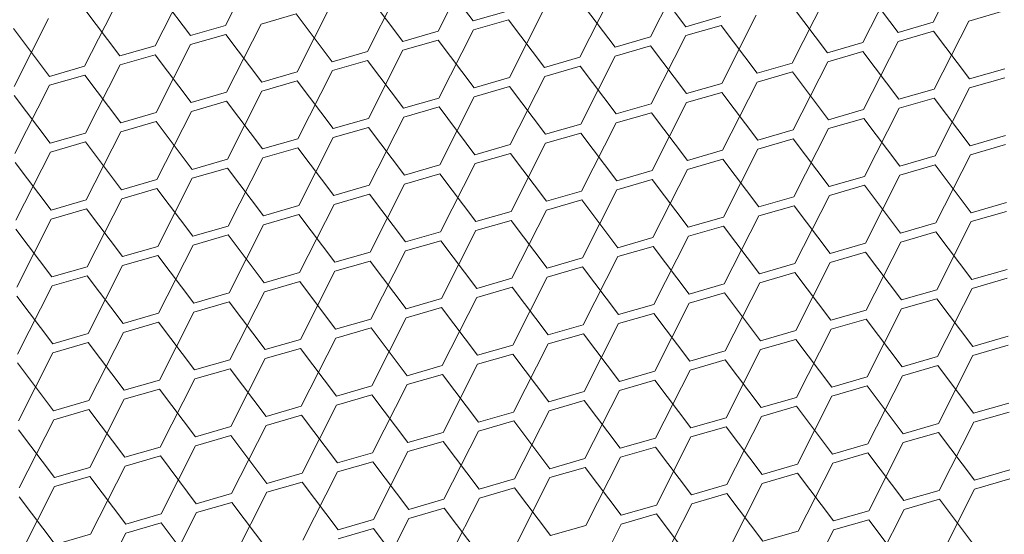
# Model space of a CAD drawing. Header units: millimetres. Extents: x 3925 to 5043, y -86 to 778.
# Tile 380 of 439: x 4920.77 to 4926.97, y 532.21 to 535.44. Entities that reach past the tile are written whole.
import ezdxf

# ---------------------------------------------------------------- set-up
doc = ezdxf.new("R2010")
doc.units = ezdxf.units.MM
doc.header["$LTSCALE"] = 46.255
doc.layers.add('H30K-DUST-FIDXF_CONTINUOUS_LINE', color=7, linetype='CONTINUOUS')

msp = doc.modelspace()

# ---------------------------------------------------------------- linework, layer by layer
at = {"layer": 'H30K-DUST-FIDXF_CONTINUOUS_LINE', "color": 7, "linetype": 'Continuous', "lineweight": 0}
for p, q in [((4926.5224, 535.4282), (4926.7397, 535.8568)), ((4922.0687, 535.4083), (4922.286, 535.837)), ((4923.4053, 535.3722), (4923.6226, 535.8008)), ((4923.6272, 535.4363), (4923.4007, 535.7367)), ((4924.742, 535.336), (4924.9593, 535.7647)), ((4926.0786, 535.2999), (4926.2959, 535.7286)), ((4921.6249, 535.28), (4921.8422, 535.7087)), ((4922.9616, 535.2439), (4923.1788, 535.6726)), ((4924.9639, 535.4002), (4924.7374, 535.7006)), ((4926.3005, 535.364), (4926.074, 535.6644)), ((4921.8468, 535.3442), (4921.6203, 535.6446)), ((4923.1835, 535.308), (4922.957, 535.6084)), ((4924.2982, 535.2078), (4924.5155, 535.6364)), ((4925.6349, 535.1716), (4925.8521, 535.6003)), ((4921.1812, 535.1518), (4921.3984, 535.5804)), ((4922.5178, 535.1156), (4922.7351, 535.5443)), ((4924.5201, 535.2719), (4924.2936, 535.5723)), ((4925.8568, 535.2358), (4925.6303, 535.5362)), ((4921.403, 535.2159), (4921.1765, 535.5163)), ((4922.5132, 535.4802), (4922.2913, 535.416)), ((4922.7397, 535.1798), (4922.5132, 535.4802)), ((4923.6272, 535.4363), (4923.8491, 535.5004)), ((4923.8545, 535.0795), (4924.0717, 535.5082)), ((4925.1911, 535.0434), (4925.4084, 535.472)), ((4926.9669, 535.5), (4926.745, 535.4359)), ((4920.7374, 535.0235), (4920.9547, 535.4522)), ((4921.8468, 535.3442), (4922.0687, 535.4083)), ((4922.074, 534.9874), (4922.2913, 535.416)), ((4923.8498, 535.444), (4923.6279, 535.3799)), ((4924.0763, 535.1436), (4923.8498, 535.444)), ((4924.9639, 535.4002), (4925.1858, 535.4643)), ((4925.1865, 535.4079), (4924.9646, 535.3438)), ((4925.413, 535.1075), (4925.1865, 535.4079)), ((4926.3005, 535.364), (4926.5224, 535.4282)), ((4926.5277, 535.0072), (4926.745, 535.4359)), ((4920.9593, 535.0876), (4920.7328, 535.388)), ((4922.0694, 535.3519), (4921.8475, 535.2878)), ((4922.2959, 535.0515), (4922.0694, 535.3519)), ((4923.1835, 535.308), (4923.4053, 535.3722)), ((4923.4107, 534.9512), (4923.6279, 535.3799)), ((4924.7473, 534.9151), (4924.9646, 535.3438)), ((4926.5231, 535.3718), (4926.3012, 535.3076)), ((4926.7496, 535.0714), (4926.5231, 535.3718)), ((4921.6303, 534.8591), (4921.8475, 535.2878)), ((4923.4061, 535.3158), (4923.1842, 535.2516)), ((4923.6326, 535.0154), (4923.4061, 535.3158)), ((4924.5201, 535.2719), (4924.742, 535.336)), ((4925.8568, 535.2358), (4926.0786, 535.2999)), ((4926.084, 534.879), (4926.3012, 535.3076)), ((4921.403, 535.2159), (4921.6249, 535.28)), ((4921.6256, 535.2236), (4921.4038, 535.1595)), ((4921.8521, 534.9232), (4921.6256, 535.2236)), ((4922.7397, 535.1798), (4922.9616, 535.2439)), ((4922.9669, 534.823), (4923.1842, 535.2516)), ((4924.7427, 535.2796), (4924.5208, 535.2155)), ((4924.9692, 534.9792), (4924.7427, 535.2796)), ((4926.0794, 535.2435), (4925.8575, 535.1794)), ((4926.3059, 534.9431), (4926.0794, 535.2435)), ((4921.1865, 534.7308), (4921.4038, 535.1595)), ((4922.9623, 535.1875), (4922.7404, 535.1234)), ((4923.1888, 534.8871), (4922.9623, 535.1875)), ((4924.0763, 535.1436), (4924.2982, 535.2078)), ((4924.3036, 534.7868), (4924.5208, 535.2155)), ((4925.413, 535.1075), (4925.6349, 535.1716)), ((4925.6402, 534.7507), (4925.8575, 535.1794)), ((4920.9593, 535.0876), (4921.1812, 535.1518)), ((4921.1819, 535.0954), (4920.96, 535.0312)), ((4921.4084, 534.795), (4921.1819, 535.0954)), ((4922.2959, 535.0515), (4922.5178, 535.1156)), ((4922.5231, 534.6947), (4922.7404, 535.1234)), ((4924.2989, 535.1514), (4924.0771, 535.0872)), ((4924.5254, 534.851), (4924.2989, 535.1514)), ((4925.6356, 535.1152), (4925.4137, 535.0511)), ((4925.8621, 534.8148), (4925.6356, 535.1152)), ((4926.7496, 535.0714), (4926.9715, 535.1355)), ((4922.5185, 535.0592), (4922.2966, 534.9951)), ((4922.745, 534.7588), (4922.5185, 535.0592)), ((4923.6326, 535.0154), (4923.8545, 535.0795)), ((4923.8598, 534.6586), (4924.0771, 535.0872)), ((4924.9692, 534.9792), (4925.1911, 535.0434)), ((4925.1964, 534.6224), (4925.4137, 535.0511)), ((4926.9722, 535.0791), (4926.7503, 535.015)), ((4920.7427, 534.6026), (4920.96, 535.0312)), ((4921.8521, 534.9232), (4922.074, 534.9874)), ((4922.0794, 534.5664), (4922.2966, 534.9951)), ((4923.8552, 535.0231), (4923.6333, 534.959)), ((4924.0817, 534.7227), (4923.8552, 535.0231)), ((4925.1918, 534.987), (4924.9699, 534.9228)), ((4925.4183, 534.6866), (4925.1918, 534.987)), ((4926.3059, 534.9431), (4926.5277, 535.0072)), ((4926.5331, 534.5863), (4926.7503, 535.015)), ((4920.9646, 534.6667), (4920.7381, 534.9671)), ((4922.0747, 534.931), (4921.8529, 534.8668)), ((4922.3012, 534.6306), (4922.0747, 534.931)), ((4923.1888, 534.8871), (4923.4107, 534.9512)), ((4923.416, 534.5303), (4923.6333, 534.959)), ((4924.5254, 534.851), (4924.7473, 534.9151)), ((4924.7527, 534.4942), (4924.9699, 534.9228)), ((4926.5285, 534.9508), (4926.3066, 534.8867)), ((4926.755, 534.6504), (4926.5285, 534.9508)), ((4921.4084, 534.795), (4921.6303, 534.8591)), ((4921.6356, 534.4382), (4921.8529, 534.8668)), ((4923.4114, 534.8948), (4923.1895, 534.8307)), ((4923.6379, 534.5944), (4923.4114, 534.8948)), ((4924.748, 534.8587), (4924.5262, 534.7946)), ((4924.9745, 534.5583), (4924.748, 534.8587)), ((4925.8621, 534.8148), (4926.084, 534.879)), ((4926.0893, 534.458), (4926.3066, 534.8867)), ((4921.631, 534.8027), (4921.4091, 534.7386)), ((4921.8575, 534.5023), (4921.631, 534.8027)), ((4922.745, 534.7588), (4922.9669, 534.823)), ((4922.9722, 534.402), (4923.1895, 534.8307)), ((4924.0817, 534.7227), (4924.3036, 534.7868)), ((4924.3089, 534.3659), (4924.5262, 534.7946)), ((4926.0847, 534.8226), (4925.8628, 534.7584)), ((4926.3112, 534.5222), (4926.0847, 534.8226)), ((4920.9646, 534.6667), (4921.1865, 534.7308)), ((4921.1918, 534.3099), (4921.4091, 534.7386)), ((4922.9676, 534.7666), (4922.7457, 534.7025)), ((4923.1941, 534.4662), (4922.9676, 534.7666)), ((4924.3043, 534.7304), (4924.0824, 534.6663)), ((4924.5308, 534.43), (4924.3043, 534.7304)), ((4925.4183, 534.6866), (4925.6402, 534.7507)), ((4925.6455, 534.3298), (4925.8628, 534.7584)), ((4921.1872, 534.6745), (4920.9653, 534.6103)), ((4921.4137, 534.374), (4921.1872, 534.6745)), ((4922.3012, 534.6306), (4922.5231, 534.6947)), ((4922.5285, 534.2738), (4922.7457, 534.7025)), ((4923.8651, 534.2376), (4924.0824, 534.6663)), ((4925.6409, 534.6943), (4925.419, 534.6302)), ((4925.8674, 534.3939), (4925.6409, 534.6943)), ((4926.755, 534.6504), (4926.9768, 534.7146)), ((4920.748, 534.1816), (4920.9653, 534.6103)), ((4922.5238, 534.6383), (4922.302, 534.5742)), ((4922.7504, 534.3379), (4922.5238, 534.6383)), ((4923.6379, 534.5944), (4923.8598, 534.6586)), ((4923.8605, 534.6022), (4923.6386, 534.5381)), ((4924.087, 534.3018), (4923.8605, 534.6022)), ((4924.9745, 534.5583), (4925.1964, 534.6224)), ((4925.2018, 534.2015), (4925.419, 534.6302)), ((4926.9776, 534.6582), (4926.7557, 534.5941)), ((4920.9699, 534.2458), (4920.7434, 534.5462)), ((4921.8575, 534.5023), (4922.0794, 534.5664)), ((4922.0847, 534.1455), (4922.302, 534.5742)), ((4923.4213, 534.1094), (4923.6386, 534.5381)), ((4925.1971, 534.5661), (4924.9753, 534.5019)), ((4925.4236, 534.2656), (4925.1971, 534.5661)), ((4926.3112, 534.5222), (4926.5331, 534.5863)), ((4926.5384, 534.1654), (4926.7557, 534.5941)), ((4922.0801, 534.5101), (4921.8582, 534.4459)), ((4922.3066, 534.2096), (4922.0801, 534.5101)), ((4923.1941, 534.4662), (4923.416, 534.5303)), ((4924.5308, 534.43), (4924.7527, 534.4942)), ((4924.758, 534.0732), (4924.9753, 534.5019)), ((4926.5338, 534.5299), (4926.3119, 534.4658)), ((4926.7603, 534.2295), (4926.5338, 534.5299)), ((4921.4137, 534.374), (4921.6356, 534.4382)), ((4921.6409, 534.0173), (4921.8582, 534.4459)), ((4923.4167, 534.4739), (4923.1948, 534.4098)), ((4923.6432, 534.1735), (4923.4167, 534.4739)), ((4924.7534, 534.4378), (4924.5315, 534.3737)), ((4924.9799, 534.1374), (4924.7534, 534.4378)), ((4925.8674, 534.3939), (4926.0893, 534.458)), ((4926.0946, 534.0371), (4926.3119, 534.4658)), ((4921.6363, 534.3818), (4921.4144, 534.3177)), ((4921.8628, 534.0814), (4921.6363, 534.3818)), ((4922.7504, 534.3379), (4922.9722, 534.402)), ((4922.9776, 533.9811), (4923.1948, 534.4098)), ((4924.087, 534.3018), (4924.3089, 534.3659)), ((4924.3142, 533.945), (4924.5315, 534.3737)), ((4926.09, 534.4017), (4925.8681, 534.3375)), ((4926.3165, 534.1012), (4926.09, 534.4017)), ((4920.9699, 534.2458), (4921.1918, 534.3099)), ((4921.1972, 533.889), (4921.4144, 534.3177)), ((4922.973, 534.3457), (4922.7511, 534.2815)), ((4923.1995, 534.0453), (4922.973, 534.3457)), ((4924.3096, 534.3095), (4924.0877, 534.2454)), ((4924.5361, 534.0091), (4924.3096, 534.3095)), ((4925.4236, 534.2656), (4925.6455, 534.3298)), ((4925.6509, 533.9089), (4925.8681, 534.3375)), ((4926.7603, 534.2295), (4926.9822, 534.2936)), ((4921.1925, 534.2535), (4920.9706, 534.1894)), ((4921.419, 533.9531), (4921.1925, 534.2535)), ((4922.3066, 534.2096), (4922.5285, 534.2738)), ((4922.5338, 533.8529), (4922.7511, 534.2815)), ((4923.6432, 534.1735), (4923.8651, 534.2376)), ((4923.8704, 533.8167), (4924.0877, 534.2454)), ((4925.6462, 534.2734), (4925.4244, 534.2093)), ((4925.8727, 533.973), (4925.6462, 534.2734)), ((4926.9829, 534.2373), (4926.761, 534.1731)), ((4920.7534, 533.7607), (4920.9706, 534.1894)), ((4922.5292, 534.2174), (4922.3073, 534.1533)), ((4922.7557, 533.917), (4922.5292, 534.2174)), ((4923.8658, 534.1813), (4923.6439, 534.1171)), ((4924.0923, 533.8809), (4923.8658, 534.1813)), ((4924.9799, 534.1374), (4925.2018, 534.2015)), ((4925.2071, 533.7806), (4925.4244, 534.2093)), ((4926.5437, 533.7445), (4926.761, 534.1731)), ((4920.9753, 533.8249), (4920.7488, 534.1253)), ((4921.8628, 534.0814), (4922.0847, 534.1455)), ((4922.09, 533.7246), (4922.3073, 534.1533)), ((4923.1995, 534.0453), (4923.4213, 534.1094)), ((4923.4267, 533.6885), (4923.6439, 534.1171)), ((4925.2025, 534.1451), (4924.9806, 534.081)), ((4925.429, 533.8447), (4925.2025, 534.1451)), ((4926.3165, 534.1012), (4926.5384, 534.1654)), ((4926.5391, 534.109), (4926.3172, 534.0449)), ((4926.7656, 533.8086), (4926.5391, 534.109)), ((4922.0854, 534.0891), (4921.8635, 534.025)), ((4922.3119, 533.7887), (4922.0854, 534.0891)), ((4923.4221, 534.053), (4923.2002, 533.9889)), ((4923.6486, 533.7526), (4923.4221, 534.053)), ((4924.5361, 534.0091), (4924.758, 534.0732)), ((4924.7633, 533.6523), (4924.9806, 534.081)), ((4926.1, 533.6162), (4926.3172, 534.0449)), ((4921.419, 533.9531), (4921.6409, 534.0173)), ((4921.6463, 533.5963), (4921.8635, 534.025)), ((4922.7557, 533.917), (4922.9776, 533.9811)), ((4922.9829, 533.5602), (4923.2002, 533.9889)), ((4924.7587, 534.0169), (4924.5368, 533.9527)), ((4924.9852, 533.7165), (4924.7587, 534.0169)), ((4925.8727, 533.973), (4926.0946, 534.0371)), ((4926.0953, 533.9807), (4925.8735, 533.9166)), ((4926.3219, 533.6803), (4926.0953, 533.9807)), ((4921.6416, 533.9609), (4921.4198, 533.8967)), ((4921.8681, 533.6605), (4921.6416, 533.9609)), ((4922.9783, 533.9247), (4922.7564, 533.8606)), ((4923.2048, 533.6243), (4922.9783, 533.9247)), ((4924.0923, 533.8809), (4924.3142, 533.945)), ((4924.3195, 533.5241), (4924.5368, 533.9527)), ((4920.9753, 533.8249), (4921.1972, 533.889)), ((4921.2025, 533.4681), (4921.4198, 533.8967)), ((4922.5391, 533.4319), (4922.7564, 533.8606)), ((4924.3149, 533.8886), (4924.093, 533.8245)), ((4924.5414, 533.5882), (4924.3149, 533.8886)), ((4925.429, 533.8447), (4925.6509, 533.9089)), ((4925.6562, 533.4879), (4925.8735, 533.9166)), ((4926.7656, 533.8086), (4926.9875, 533.8727)), ((4921.1979, 533.8326), (4920.976, 533.7685)), ((4921.4244, 533.5322), (4921.1979, 533.8326)), ((4922.3119, 533.7887), (4922.5338, 533.8529)), ((4922.5345, 533.7965), (4922.3126, 533.7323)), ((4922.761, 533.4961), (4922.5345, 533.7965)), ((4923.6486, 533.7526), (4923.8704, 533.8167)), ((4923.8758, 533.3958), (4924.093, 533.8245)), ((4925.6516, 533.8525), (4925.4297, 533.7883)), ((4925.8781, 533.5521), (4925.6516, 533.8525)), ((4926.9882, 533.8163), (4926.7663, 533.7522)), ((4920.7587, 533.3398), (4920.976, 533.7685)), ((4922.0954, 533.3037), (4922.3126, 533.7323)), ((4923.8712, 533.7603), (4923.6493, 533.6962)), ((4924.0977, 533.4599), (4923.8712, 533.7603)), ((4924.9852, 533.7165), (4925.2071, 533.7806)), ((4925.2124, 533.3597), (4925.4297, 533.7883)), ((4926.3219, 533.6803), (4926.5437, 533.7445)), ((4926.5491, 533.3235), (4926.7663, 533.7522)), ((4920.9806, 533.4039), (4920.7541, 533.7043)), ((4921.8681, 533.6605), (4922.09, 533.7246)), ((4923.2048, 533.6243), (4923.4267, 533.6885)), ((4923.432, 533.2675), (4923.6493, 533.6962)), ((4925.2078, 533.7242), (4924.9859, 533.6601)), ((4925.4343, 533.4238), (4925.2078, 533.7242)), ((4926.5445, 533.6881), (4926.3226, 533.6239)), ((4926.771, 533.3877), (4926.5445, 533.6881)), ((4922.0907, 533.6682), (4921.8689, 533.6041)), ((4922.3172, 533.3678), (4922.0907, 533.6682)), ((4923.4274, 533.6321), (4923.2055, 533.5679)), ((4923.6539, 533.3317), (4923.4274, 533.6321)), ((4924.5414, 533.5882), (4924.7633, 533.6523)), ((4924.7687, 533.2314), (4924.9859, 533.6601)), ((4925.8781, 533.5521), (4926.1, 533.6162)), ((4926.1053, 533.1953), (4926.3226, 533.6239)), ((4921.4244, 533.5322), (4921.6463, 533.5963)), ((4921.6516, 533.1754), (4921.8689, 533.6041)), ((4922.761, 533.4961), (4922.9829, 533.5602)), ((4922.9882, 533.1393), (4923.2055, 533.5679)), ((4924.764, 533.5959), (4924.5421, 533.5318)), ((4924.9905, 533.2955), (4924.764, 533.5959)), ((4926.1007, 533.5598), (4925.8788, 533.4957)), ((4926.3272, 533.2594), (4926.1007, 533.5598)), ((4921.647, 533.5399), (4921.4251, 533.4758)), ((4921.8735, 533.2395), (4921.647, 533.5399)), ((4922.9836, 533.5038), (4922.7617, 533.4397)), ((4923.2101, 533.2034), (4922.9836, 533.5038)), ((4924.0977, 533.4599), (4924.3195, 533.5241)), ((4924.3249, 533.1031), (4924.5421, 533.5318)), ((4925.4343, 533.4238), (4925.6562, 533.4879)), ((4925.6615, 533.067), (4925.8788, 533.4957)), ((4920.9806, 533.4039), (4921.2025, 533.4681)), ((4921.2078, 533.0471), (4921.4251, 533.4758)), ((4922.3172, 533.3678), (4922.5391, 533.4319)), ((4922.5445, 533.011), (4922.7617, 533.4397)), ((4924.3203, 533.4677), (4924.0984, 533.4035)), ((4924.5468, 533.1673), (4924.3203, 533.4677)), ((4925.6569, 533.4315), (4925.435, 533.3674)), ((4925.8834, 533.1311), (4925.6569, 533.4315)), ((4926.771, 533.3877), (4926.9928, 533.4518)), ((4921.2032, 533.4117), (4920.9813, 533.3475)), ((4921.4297, 533.1113), (4921.2032, 533.4117)), ((4922.5398, 533.3755), (4922.318, 533.3114)), ((4922.7663, 533.0751), (4922.5398, 533.3755)), ((4923.6539, 533.3317), (4923.8758, 533.3958)), ((4923.8811, 532.9749), (4924.0984, 533.4035)), ((4925.2178, 532.9387), (4925.435, 533.3674)), ((4926.9936, 533.3954), (4926.7717, 533.3313)), ((4920.764, 532.9189), (4920.9813, 533.3475)), ((4921.8735, 533.2395), (4922.0954, 533.3037)), ((4922.1007, 532.8827), (4922.318, 533.3114)), ((4923.8765, 533.3394), (4923.6546, 533.2753)), ((4924.103, 533.039), (4923.8765, 533.3394)), ((4924.9905, 533.2955), (4925.2124, 533.3597)), ((4925.2131, 533.3033), (4924.9913, 533.2391)), ((4925.4396, 533.0029), (4925.2131, 533.3033)), ((4926.3272, 533.2594), (4926.5491, 533.3235)), ((4926.5544, 532.9026), (4926.7717, 533.3313)), ((4920.9859, 532.983), (4920.7594, 533.2834)), ((4922.0961, 533.2473), (4921.8742, 533.1831)), ((4922.3226, 532.9469), (4922.0961, 533.2473)), ((4923.2101, 533.2034), (4923.432, 533.2675)), ((4923.4373, 532.8466), (4923.6546, 533.2753)), ((4924.774, 532.8105), (4924.9913, 533.2391)), ((4926.5498, 533.2671), (4926.3279, 533.203)), ((4926.7763, 532.9667), (4926.5498, 533.2671)), ((4921.4297, 533.1113), (4921.6516, 533.1754)), ((4921.6569, 532.7545), (4921.8742, 533.1831)), ((4923.4327, 533.2111), (4923.2108, 533.147)), ((4923.6592, 532.9107), (4923.4327, 533.2111)), ((4924.5468, 533.1673), (4924.7687, 533.2314)), ((4924.7694, 533.175), (4924.5475, 533.1109)), ((4924.9959, 532.8746), (4924.7694, 533.175)), ((4925.8834, 533.1311), (4926.1053, 533.1953)), ((4926.1106, 532.7743), (4926.3279, 533.203)), ((4921.6523, 533.119), (4921.4304, 533.0549)), ((4921.8788, 532.8186), (4921.6523, 533.119)), ((4922.7663, 533.0751), (4922.9882, 533.1393)), ((4922.9936, 532.7183), (4923.2108, 533.147)), ((4926.106, 533.1389), (4925.8841, 533.0747)), ((4926.3325, 532.8385), (4926.106, 533.1389)), ((4921.2131, 532.6262), (4921.4304, 533.0549)), ((4922.9889, 533.0829), (4922.7671, 533.0187)), ((4923.2154, 532.7825), (4922.9889, 533.0829)), ((4924.103, 533.039), (4924.3249, 533.1031)), ((4924.3302, 532.6822), (4924.5475, 533.1109)), ((4925.4396, 533.0029), (4925.6615, 533.067)), ((4925.6669, 532.6461), (4925.8841, 533.0747)), ((4920.9859, 532.983), (4921.2078, 533.0471)), ((4921.2085, 532.9907), (4920.9866, 532.9266)), ((4921.435, 532.6903), (4921.2085, 532.9907)), ((4922.3226, 532.9469), (4922.5445, 533.011)), ((4922.5498, 532.5901), (4922.7671, 533.0187)), ((4924.3256, 533.0467), (4924.1037, 532.9826)), ((4924.5521, 532.7463), (4924.3256, 533.0467)), ((4925.6622, 533.0106), (4925.4404, 532.9465)), ((4925.8887, 532.7102), (4925.6622, 533.0106)), ((4926.7763, 532.9667), (4926.9982, 533.0309)), ((4920.7694, 532.4979), (4920.9866, 532.9266)), ((4922.5452, 532.9546), (4922.3233, 532.8905)), ((4922.7717, 532.6542), (4922.5452, 532.9546)), ((4923.6592, 532.9107), (4923.8811, 532.9749)), ((4923.8864, 532.5539), (4924.1037, 532.9826)), ((4924.9959, 532.8746), (4925.2178, 532.9387)), ((4925.2231, 532.5178), (4925.4404, 532.9465)), ((4926.9989, 532.9745), (4926.777, 532.9103)), ((4921.8788, 532.8186), (4922.1007, 532.8827)), ((4922.106, 532.4618), (4922.3233, 532.8905)), ((4923.8818, 532.9185), (4923.6599, 532.8543)), ((4924.1083, 532.6181), (4923.8818, 532.9185)), ((4925.2185, 532.8823), (4924.9966, 532.8182)), ((4925.445, 532.5819), (4925.2185, 532.8823)), ((4926.3325, 532.8385), (4926.5544, 532.9026)), ((4926.5597, 532.4817), (4926.777, 532.9103)), ((4920.9913, 532.5621), (4920.7648, 532.8625)), ((4922.1014, 532.8263), (4921.8795, 532.7622)), ((4922.3279, 532.5259), (4922.1014, 532.8263)), ((4923.2154, 532.7825), (4923.4373, 532.8466)), ((4923.4427, 532.4257), (4923.6599, 532.8543)), ((4924.5521, 532.7463), (4924.774, 532.8105)), ((4924.7793, 532.3895), (4924.9966, 532.8182)), ((4926.5551, 532.8462), (4926.3332, 532.7821)), ((4926.7816, 532.5458), (4926.5551, 532.8462)), ((4921.435, 532.6903), (4921.6569, 532.7545)), ((4921.6622, 532.3335), (4921.8795, 532.7622)), ((4923.438, 532.7902), (4923.2162, 532.7261)), ((4923.6646, 532.4898), (4923.438, 532.7902)), ((4924.7747, 532.7541), (4924.5528, 532.6899)), ((4925.0012, 532.4537), (4924.7747, 532.7541)), ((4925.8887, 532.7102), (4926.1106, 532.7743)), ((4926.116, 532.3534), (4926.3332, 532.7821)), ((4921.6576, 532.6981), (4921.4357, 532.6339)), ((4921.8841, 532.3977), (4921.6576, 532.6981)), ((4922.7717, 532.6542), (4922.9936, 532.7183)), ((4922.9989, 532.2974), (4923.2162, 532.7261)), ((4924.1083, 532.6181), (4924.3302, 532.6822)), ((4924.3355, 532.2613), (4924.5528, 532.6899)), ((4926.1113, 532.7179), (4925.8895, 532.6538)), ((4926.3378, 532.4175), (4926.1113, 532.7179)), ((4920.9913, 532.5621), (4921.2131, 532.6262)), ((4921.2185, 532.2053), (4921.4357, 532.6339)), ((4922.9943, 532.6619), (4922.7724, 532.5978)), ((4923.2208, 532.3615), (4922.9943, 532.6619)), ((4924.3309, 532.6258), (4924.109, 532.5617)), ((4924.5574, 532.3254), (4924.3309, 532.6258)), ((4925.445, 532.5819), (4925.6669, 532.6461)), ((4925.6722, 532.2251), (4925.8895, 532.6538)), ((4921.2139, 532.5698), (4920.992, 532.5057)), ((4921.4404, 532.2694), (4921.2139, 532.5698)), ((4922.3279, 532.5259), (4922.5498, 532.5901)), ((4922.5551, 532.1691), (4922.7724, 532.5978)), ((4923.8918, 532.133), (4924.109, 532.5617)), ((4925.6676, 532.5897), (4925.4457, 532.5255)), ((4925.8941, 532.2893), (4925.6676, 532.5897)), ((4926.7816, 532.5458), (4927.0035, 532.6099)), ((4920.7747, 532.077), (4920.992, 532.5057)), ((4922.5505, 532.5337), (4922.3286, 532.4695)), ((4922.777, 532.2333), (4922.5505, 532.5337)), ((4923.6646, 532.4898), (4923.8864, 532.5539)), ((4923.8872, 532.4975), (4923.6653, 532.4334)), ((4924.1137, 532.1971), (4923.8872, 532.4975)), ((4925.0012, 532.4537), (4925.2231, 532.5178)), ((4925.2284, 532.0969), (4925.4457, 532.5255)), ((4927.0042, 532.5535), (4926.7823, 532.4894)), ((4920.9966, 532.1411), (4920.7701, 532.4415)), ((4921.8841, 532.3977), (4922.106, 532.4618)), ((4922.1113, 532.0409), (4922.3286, 532.4695)), ((4923.448, 532.0047), (4923.6653, 532.4334)), ((4925.2238, 532.4614), (4925.0019, 532.3973)), ((4925.4503, 532.161), (4925.2238, 532.4614)), ((4926.3378, 532.4175), (4926.5597, 532.4817)), ((4926.5651, 532.0607), (4926.7823, 532.4894)), ((4922.1067, 532.4054), (4921.8848, 532.3413)), ((4922.3332, 532.105), (4922.1067, 532.4054)), ((4923.2208, 532.3615), (4923.4427, 532.4257)), ((4923.4434, 532.3693), (4923.2215, 532.3051)), ((4923.6699, 532.0689), (4923.4434, 532.3693)), ((4924.5574, 532.3254), (4924.7793, 532.3895)), ((4924.7846, 531.9686), (4925.0019, 532.3973)), ((4926.5604, 532.4253), (4926.3386, 532.3611)), ((4926.7869, 532.1249), (4926.5604, 532.4253)), ((4921.4404, 532.2694), (4921.6622, 532.3335)), ((4921.6676, 531.9126), (4921.8848, 532.3413)), ((4924.78, 532.3331), (4924.5581, 532.269)), ((4925.0065, 532.0327), (4924.78, 532.3331)), ((4925.8941, 532.2893), (4926.116, 532.3534)), ((4926.1213, 531.9325), (4926.3386, 532.3611)), ((4921.663, 532.2771), (4921.4411, 532.213)), ((4921.8895, 531.9767), (4921.663, 532.2771)), ((4922.777, 532.2333), (4922.9989, 532.2974)), ((4923.0042, 531.8765), (4923.2215, 532.3051)), ((4924.1137, 532.1971), (4924.3355, 532.2613)), ((4924.3409, 531.8403), (4924.5581, 532.269)), ((4926.1167, 532.297), (4925.8948, 532.2329)), ((4926.3432, 531.9966), (4926.1167, 532.297)), ((4920.9966, 532.1411), (4921.2185, 532.2053)), ((4921.2238, 531.7843), (4921.4411, 532.213)), ((4922.9996, 532.241), (4922.7777, 532.1769)), ((4923.2261, 531.9406), (4922.9996, 532.241)), ((4925.4503, 532.161), (4925.6722, 532.2251)), ((4925.6775, 531.8042), (4925.8948, 532.2329))]:
    msp.add_line(p, q, dxfattribs=at)

doc.saveas('drawing.dxf')
